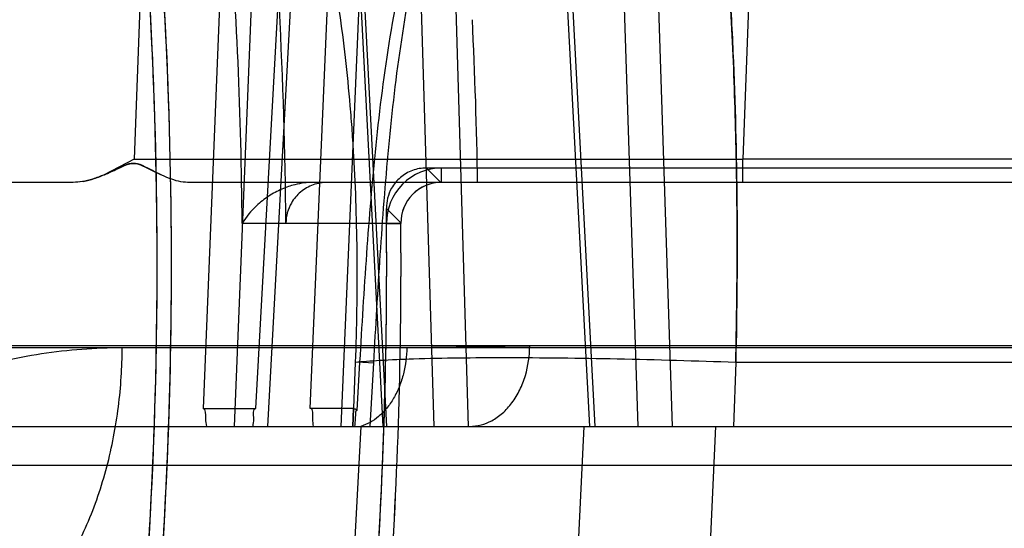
# Model space of a CAD drawing. Header units: millimetres. Extents: x 0 to 297, y 0 to 210.
# Tile 434 of 446: x 243.2855 to 243.3945, y 161.1943 to 161.2506. Entities that reach past the tile are written whole.
import ezdxf

# ---------------------------------------------------------------- set-up
doc = ezdxf.new("R2010")
doc.units = ezdxf.units.MM
doc.header["$LTSCALE"] = 16.335
doc.layers.get('0').update_dxf_attribs({"linetype": 'CONTINUOUS'})
for name, color, linetype in [('AXES_REF', 7, 'CONTINUOUS'), ('INTFCLR_1', 7, 'CONTINUOUS'), ('INTFCLR_144815', 7, 'CONTINUOUS'), ('INTFCLR_72935', 7, 'CONTINUOUS')]:
    doc.layers.add(name, color=color, linetype=linetype)

msp = doc.modelspace()

# ---------------------------------------------------------------- linework, layer by layer
at = {"color": 7, "linetype": 'Continuous'}
for radius in [8.7262453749, 8.7255, 8.6696226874]:
    msp.add_circle((241.415033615, 154.4105885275), radius, dxfattribs=at)
msp.add_arc((241.415033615, 154.4105885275), 8.64, 278.2771290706, 261.7228709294, dxfattribs=at)
at = {"layer": 'AXES_REF', "color": 9, "linetype": 'Continuous'}
msp.add_arc((241.415033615, 154.4105885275), 7.9600610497, 94.4118118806, 85.5881881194, dxfattribs=at)
at = {"layer": 'INTFCLR_1', "color": 9, "linetype": 'Continuous'}
for p, q in [((243.3321617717, 161.2325885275), (243.3321617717, 161.2341754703)), ((243.3321617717, 161.2325885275), (243.3195467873, 161.2325885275)), ((243.3260750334, 161.2280386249), (243.3276619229, 161.2280516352))]:
    msp.add_line(p, q, dxfattribs=at)
at = {"layer": 'INTFCLR_1', "color": 6, "linetype": 'Continuous'}
for p, q in [((243.4115421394, 161.2341754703), (243.3321617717, 161.2341754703)), ((243.4132852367, 161.2325885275), (243.3321617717, 161.2325885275)), ((243.3276619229, 161.2280516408), (243.3149401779, 161.2280516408))]:
    msp.add_line(p, q, dxfattribs=at)
for centre, radius, start, end in [((242.7832852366, 161.2235885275), 0.5173949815, 356.013443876, 7.6295226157), ((242.7832852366, 161.2235885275), 0.5189819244, 356.0148208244, 7.629522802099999), ((242.7832852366, 161.2235885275), 0.5316736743, 0.4844981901, 3.0422099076), ((243.3321617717, 161.2280885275), 0.0060869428, 89.9999982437, 180.4697368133), ((243.3321617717, 161.2280885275), 0.0045, 90.0000000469, 180.4697327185), ((242.7832852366, 161.2235885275), 0.5428080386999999, 356.0547102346, 0.4697326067), ((242.7832852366, 161.2235885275), 0.5443949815, 356.0617423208, 0.4697326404)]:
    msp.add_arc(centre, radius, start, end, dxfattribs=at)
msp.add_open_spline([(243.3195467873, 161.2325885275), (243.3190083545, 161.2325885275), (243.3179247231, 161.2324017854), (243.3165057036, 161.2315904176), (243.3152990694, 161.2301724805), (243.3149364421, 161.2288508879), (243.3149396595, 161.2280843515)], degree=3, knots=[0, 0, 0, 0, 0.2273337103, 0.4536497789, 0.6763549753, 1, 1, 1, 1], dxfattribs=at)
at = {"layer": 'INTFCLR_144815', "color": 9, "linetype": 'Continuous'}
for p, q in [((243.320884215, 161.2978494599), (243.325669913, 161.2055885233)), ((243.3212591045, 161.2979436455), (243.3260537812, 161.2055885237)), ((243.3313337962, 161.2055885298), (243.3285750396, 161.2978494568)), ((243.3351482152, 161.2055885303), (243.3323906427, 161.2979436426)), ((243.3485946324, 161.2055885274), (243.3437195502, 161.2978494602)), ((243.3491759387, 161.205588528), (243.3442920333, 161.297943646)), ((243.3509194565, 161.2978494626), (243.3538982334, 161.2055885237)), ((243.3547056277, 161.2979436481), (243.3576837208, 161.205588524)), ((243.3089722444, 161.2865281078), (243.3057660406, 161.2075519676)), ((243.3092375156, 161.2055885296), (243.3125169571, 161.2864339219)), ((243.3116218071, 161.2075519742), (243.3152756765, 161.2743067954)), ((243.3166564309, 161.2742126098), (243.3128981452, 161.2055885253)), ((243.2992634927, 161.2652408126), (243.2981232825, 161.2351472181)), ((243.3666300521, 161.2652408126), (243.3655340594, 161.2351472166)), ((243.317636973, 161.2075519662), (243.3197730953, 161.2578261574)), ((243.3232440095, 161.2577319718), (243.3210299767, 161.2055885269)), ((243.2981223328, 161.2351472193), (243.3655340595, 161.2351472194)), ((243.3655340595, 161.2325885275), (243.3655340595, 161.2351472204)), ((243.413235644, 161.2351472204), (243.3655340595, 161.2351472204)), ((243.5022827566, 161.2325885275), (243.3040549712, 161.2325885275)), ((243.5418815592, 161.2145099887), (243.0897510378, 161.2145099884)), ((243.568879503, 161.2142743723), (243.1006427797, 161.2142743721)), ((243.2798927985, 161.2143060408), (243.3283136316, 161.2143060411)), ((243.3283136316, 161.214306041), (243.3419252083, 161.2145099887)), ((243.3228239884, 161.207335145), (243.3231334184, 161.2127040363)), ((243.3228669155, 161.2127138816), (243.3246621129, 161.2126068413)), ((243.3242665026, 161.2055885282), (243.3246621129, 161.2126068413)), ((243.3647357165, 161.2126536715), (243.3644783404, 161.2055885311)), ((243.4064996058, 161.2126538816), (243.3647357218, 161.2126538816)), ((242.0766476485, 161.2055885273), (243.5328819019, 161.2055885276)), ((243.3232163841, 161.2055885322), (243.321829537, 161.1786013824)), ((243.4634203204, 161.2012455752), (243.2787345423, 161.2012455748))]:
    msp.add_line(p, q, dxfattribs=at)
at = {"layer": 'INTFCLR_144815', "color": 6, "linetype": 'Continuous'}
for p, q in [((243.2981233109, 161.2351472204), (243.2947991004, 161.233429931)), ((243.2981233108, 161.2351472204), (243.2947991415, 161.2334298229)), ((243.2948028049, 161.2334212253), (243.2964244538, 161.2341533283)), ((243.3011042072, 161.2334220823), (243.2996342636, 161.2341545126)), ((243.2913696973, 161.2325885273), (242.3409561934, 161.2325885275)), ((243.322617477, 161.2126540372), (243.3223535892, 161.2055885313)), ((243.3057660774, 161.2075519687), (243.3116218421, 161.2075519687)), ((243.3224269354, 161.2075519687), (243.3176369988, 161.2075519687)), ((243.3223544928, 161.2055885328), (243.3224260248, 161.2075521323)), ((243.3232163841, 161.2055885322), (243.3352977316, 161.2055885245)), ((243.3479042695, 161.205588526), (243.3466150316, 161.178588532)), ((243.3612999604, 161.1785885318), (243.3625196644, 161.2055885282))]:
    msp.add_line(p, q, dxfattribs=at)
at = {"layer": 'INTFCLR_144815', "color": 7, "linetype": 'Continuous'}
for p, q in [((243.2964629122, 161.2341712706), (243.295336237, 161.2336506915)), ((243.2972801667, 161.2345285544), (243.2964629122, 161.2341712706)), ((243.2988309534, 161.234529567), (243.2995986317, 161.2341724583)), ((243.2995986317, 161.2341724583), (243.3006271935, 161.23365167)), ((243.2925025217, 161.2327002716), (243.2913696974, 161.2325885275))]:
    msp.add_line(p, q, dxfattribs=at)
at = {"layer": 'INTFCLR_144815', "color": 6, "linetype": 'Continuous'}
msp.add_lwpolyline([(243.3224260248, 161.2075521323), (243.3224686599, 161.2075496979), (243.3225115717, 161.2075420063), (243.3225547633, 161.2075290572), (243.3225981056, 161.2075110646), (243.3226417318, 161.2074878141), (243.3226860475, 161.2074586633), (243.3227312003, 161.2074233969), (243.3227770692, 161.2073822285), (243.3228236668, 161.2073351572)], dxfattribs=at)
at = {"layer": 'INTFCLR_144815', "color": 9, "linetype": 'Continuous'}
for points, knots in [([(243.4057652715, 161.2126538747), (243.4056837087, 161.2143140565), (243.4055066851, 161.2176273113), (243.4050987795, 161.2241947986), (243.4042574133, 161.2353791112), (243.4029798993, 161.2479175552), (243.4015557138, 161.25865517), (243.400776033, 161.2638700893), (243.4003124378, 161.2667972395), (243.3991779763, 161.2736957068), (243.3970718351, 161.2847282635), (243.3942235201, 161.296043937), (243.3921057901, 161.3029960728), (243.3907305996, 161.3071973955), (243.3883303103, 161.3137936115), (243.3846837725, 161.3219404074), (243.3810972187, 161.327733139), (243.3792632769, 161.3301323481)], [0, 0, 0, 0, 0.0409634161, 0.0817682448, 0.1621610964, 0.3173623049, 0.3922819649, 0.429081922, 0.4473061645, 0.4653182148, 0.6013741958, 0.7239826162, 0.7526347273, 0.7804673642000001, 0.8329182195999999, 0.9255775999, 1, 1, 1, 1]), ([(243.3496426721, 161.3236738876), (243.3502896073, 161.3224285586), (243.3512489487, 161.3204168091), (243.3524523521, 161.3175809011), (243.354344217, 161.3127290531), (243.356971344, 161.304346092), (243.3589596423, 161.2955035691), (243.3601677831, 161.2889272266), (243.3609444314, 161.2843001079), (243.362185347, 161.2757642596), (243.3632499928, 161.2656699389), (243.3639204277, 161.2565657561), (243.3642387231, 161.2511306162), (243.3646482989, 161.2427372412), (243.3649719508, 161.2299057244), (243.364876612, 161.2184570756), (243.3647357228, 161.2126538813)], [0, 0, 0, 0, 0.0372726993, 0.0591480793, 0.081815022, 0.1755685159, 0.2921048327, 0.3223045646, 0.3531589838, 0.4167142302, 0.5513725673, 0.6226313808, 0.6591658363, 0.6959740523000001, 0.8458220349, 1, 1, 1, 1]), ([(243.3901004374, 161.3108060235), (243.3911590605, 161.3080220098), (243.3926837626, 161.3035477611), (243.3942781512, 161.2981481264), (243.3952232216, 161.2946935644), (243.3966630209, 161.2891477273), (243.3982353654, 161.2821958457), (243.3997632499, 161.2742942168), (243.4008488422, 161.2680539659), (243.4018228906, 161.2618480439), (243.4030785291, 161.252879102), (243.4044190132, 161.2413286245), (243.4056671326, 161.2271300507), (243.4062602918, 161.2175230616), (243.4064996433, 161.2126538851)], [0, 0, 0, 0, 0.0894776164, 0.1418886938, 0.1691245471, 0.1970664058, 0.3140128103, 0.3831519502, 0.4388267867, 0.5042844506, 0.5718586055, 0.7108822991, 0.8535472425, 1, 1, 1, 1]), ([(243.3231334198, 161.2127040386), (243.3233645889, 161.2166992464), (243.3238554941, 161.2247019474), (243.3248325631, 161.2367207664), (243.3263462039, 161.2487687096), (243.3283862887, 161.2587749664), (243.3304359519, 161.2656876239), (243.331833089, 161.2696302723), (243.3333947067, 161.2735533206), (243.3356559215, 161.2783355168), (243.3383814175, 161.282874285), (243.3408584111, 161.2862973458), (243.3435234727, 161.289537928), (243.3464907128, 161.2924963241), (243.3497616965, 161.2950867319), (243.3532314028, 161.2974031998), (243.3560562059, 161.2988016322), (243.3580032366, 161.2995391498)], [0, 0, 0, 0, 0.1216132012, 0.243647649, 0.3663864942, 0.4904425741, 0.5534431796, 0.5853358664, 0.6175277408, 0.68173217, 0.7458615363, 0.7780820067, 0.8100580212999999, 0.8733073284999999, 0.9049126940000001, 0.9367292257, 1, 1, 1, 1]), ([(243.3647357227, 161.2126538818), (243.3648355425, 161.2167610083), (243.3649151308, 161.2229059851), (243.3648773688, 161.2310572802), (243.3647446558, 161.2390158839), (243.3644053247, 161.2487263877), (243.3638192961, 161.2582690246), (243.3632726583, 161.2648028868), (243.3629236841, 161.2684553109), (243.3623780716, 161.273715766), (243.3614390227, 161.281273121), (243.3598991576, 161.2907400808), (243.3586583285, 161.2967345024), (243.3580032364, 161.2995391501)], [0, 0, 0, 0, 0.1410920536, 0.2110289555, 0.2799367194, 0.4144452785, 0.5446820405, 0.6082294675, 0.6396124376, 0.6706863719, 0.7898572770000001, 0.9010878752, 1, 1, 1, 1]), ([(243.3246621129, 161.2126068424), (243.3248875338, 161.2165927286), (243.3253532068, 161.2245594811), (243.3262413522, 161.2364917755), (243.3276113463, 161.2483817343), (243.3294705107, 161.2582123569), (243.3313538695, 161.2649811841), (243.3326445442, 161.2688221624), (243.3340817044, 161.2726302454), (243.3361733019, 161.2772600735), (243.3387043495, 161.2816553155), (243.3410099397, 161.284964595), (243.3434894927, 161.2880858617), (243.346258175, 161.2909346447), (243.3493182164, 161.2934282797), (243.3525604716, 161.2956544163), (243.3552086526, 161.2969989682), (243.3570357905, 161.2977072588)], [0, 0, 0, 0, 0.1248651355, 0.2496005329, 0.3741910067, 0.4990542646, 0.5620229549, 0.5937827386, 0.6257619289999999, 0.6893021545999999, 0.7524559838, 0.7840722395, 0.8153727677, 0.8770772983, 0.9078185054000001, 0.9387092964, 1, 1, 1, 1]), ([(243.3152756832, 161.2743067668), (243.316331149, 161.271509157), (243.317448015, 161.2679102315), (243.3185586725, 161.2635055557), (243.3192677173, 161.2604233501), (243.320397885, 161.2547436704), (243.321363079, 161.2480082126), (243.3219647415, 161.2419303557), (243.3222474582, 161.2383057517), (243.3226072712, 161.2327122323), (243.3228777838, 161.2241557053), (243.3227616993, 161.216521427), (243.3226174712, 161.2126538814)], [0, 0, 0, 0, 0.1436399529, 0.1805795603, 0.218231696, 0.2955572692, 0.4587139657, 0.5448233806, 0.5889339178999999, 0.6333573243, 0.8140790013, 1, 1, 1, 1]), ([(243.2968163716, 161.2142742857), (243.2938304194, 161.2142735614), (243.2877813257, 161.2138170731), (243.2803445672, 161.2120824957), (243.2745096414, 161.2099717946), (243.2701822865, 161.2079924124), (243.2666829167, 161.2060293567), (243.2639523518, 161.2042563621), (243.2622247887, 161.2030262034), (243.2611919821, 161.2022336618), (243.2608202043, 161.2019409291)], [0, 0, 0, 0, 0.231234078, 0.4677316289, 0.5888724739, 0.7112972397, 0.8358236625, 0.8991949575, 0.9633556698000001, 1, 1, 1, 1]), ([(243.273913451, 161.1786014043), (243.2751389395, 161.1786515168), (243.27794442, 161.1791075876), (243.2821873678, 161.1810074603), (243.2863961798, 161.1843952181), (243.2901087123, 161.1890598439), (243.2931087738, 161.1947408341), (243.2952582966, 161.2010753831), (243.2963148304, 161.2066062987), (243.2967341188, 161.2110233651), (243.2968102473, 161.2132007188), (243.2968163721, 161.2142743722)], [0, 0, 0, 0, 0.079538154, 0.1823736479, 0.2978289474, 0.4265721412, 0.5663430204, 0.7123997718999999, 0.8588159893, 0.9303734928, 1, 1, 1, 1]), ([(243.3283136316, 161.214306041), (243.3283075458, 161.2133354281), (243.3281283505, 161.2118625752), (243.3275328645, 161.2100036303), (243.3269069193, 161.2087063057), (243.3261255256, 161.2075762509), (243.3249820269, 161.2064081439), (243.3239303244, 161.2058037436), (243.3232164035, 161.2055885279)], [0, 0, 0, 0, 0.2712917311, 0.4095324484, 0.5443423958, 0.6724323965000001, 0.7915894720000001, 1, 1, 1, 1]), ([(243.3352977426, 161.2055885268), (243.3361334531, 161.2055885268), (243.3374694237, 161.2059526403), (243.3389741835, 161.2070268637), (243.3400263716, 161.208192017), (243.3408756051, 161.2096153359), (243.3416787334, 161.2117088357), (243.3419180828, 161.2134012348), (243.3419252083, 161.2145099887)], [0, 0, 0, 0, 0.205179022, 0.3231819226, 0.451374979, 0.5875859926, 0.7277792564, 1, 1, 1, 1]), ([(243.364735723, 161.2126538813), (243.3603634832, 161.212812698), (243.3518218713, 161.2130595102), (243.3399240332, 161.2132039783), (243.3311656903, 161.2131245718), (243.3260846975, 161.2129180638), (243.3239418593, 161.2127763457), (243.3230317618, 161.2126968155), (243.3226174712, 161.2126538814)], [0, 0, 0, 0, 0.31149135, 0.6083491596, 0.8471123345, 0.934966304, 0.9703461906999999, 1, 1, 1, 1])]:
    msp.add_open_spline(points, degree=3, knots=knots, dxfattribs=at)
at = {"layer": 'INTFCLR_144815', "color": 7, "linetype": 'Continuous'}
for points, knots in [([(243.2925024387, 161.2327002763), (243.2929066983, 161.2327747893), (243.2937557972, 161.2330051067), (243.2950730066, 161.2335168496), (243.2959790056, 161.2339426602), (243.2964627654, 161.2341713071)], [0, 0, 0, 0, 0.2911740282, 0.6209901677, 1, 1, 1, 1]), ([(243.2995964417, 161.234172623), (243.2992456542, 161.2343566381), (243.298610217, 161.2347182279), (243.2974403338, 161.2346834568), (243.2967943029, 161.234330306), (243.2964243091, 161.234153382)], [0, 0, 0, 0, 0.3534792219, 0.6340315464, 1, 1, 1, 1]), ([(243.2964244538, 161.2341533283), (243.2967818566, 161.2343260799), (243.2975196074, 161.2347310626), (243.2984285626, 161.2346995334), (243.2988309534, 161.234529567)], [0, 0, 0, 0, 0.4761020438, 1, 1, 1, 1]), ([(243.2996342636, 161.2341545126), (243.2992994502, 161.2343295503), (243.2985796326, 161.2347448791), (243.2976884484, 161.23469306), (243.2972801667, 161.2345285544)], [0, 0, 0, 0, 0.4618756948, 1, 1, 1, 1]), ([(243.3040535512, 161.2325885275), (243.3037166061, 161.2325885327), (243.3030279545, 161.2326857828), (243.301978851, 161.2330270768), (243.3008327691, 161.2335367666), (243.3000312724, 161.2339494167), (243.2995964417, 161.234172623)], [0, 0, 0, 0, 0.2119479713, 0.4329639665, 0.6925482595, 1, 1, 1, 1]), ([(243.2948028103, 161.2334212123), (243.2943878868, 161.2332481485), (243.2936010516, 161.2329555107), (243.2924509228, 161.2326624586), (243.2917157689, 161.232589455), (243.2913696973, 161.2325885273)], [0, 0, 0, 0, 0.3796636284, 0.7077397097, 1, 1, 1, 1])]:
    msp.add_open_spline(points, degree=3, knots=knots, dxfattribs=at)
msp.add_open_spline([(243.2995967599, 161.2341732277), (243.2996085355, 161.2341670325), (243.299620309, 161.2341608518), (243.2996320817, 161.2341546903)], degree=3, dxfattribs=at)
at = {"layer": 'INTFCLR_144815', "color": 6, "linetype": 'Continuous'}
for points, knots in [([(243.3061645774, 161.2055885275), (243.3061324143, 161.2058799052), (243.3059742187, 161.2064094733), (243.3061422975, 161.207551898), (243.3057660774, 161.2075519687)], [0, 0, 0, 0, 0.4379470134, 1, 1, 1, 1]), ([(243.3113048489, 161.2055885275), (243.3113252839, 161.2058648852), (243.3114627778, 161.2063960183), (243.3112347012, 161.2075519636), (243.3116218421, 161.2075519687)], [0, 0, 0, 0, 0.4171785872, 1, 1, 1, 1]), ([(243.3179938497, 161.2055885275), (243.3179662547, 161.2058649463), (243.3178119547, 161.2063968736), (243.3180255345, 161.2075519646), (243.3176369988, 161.2075519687)], [0, 0, 0, 0, 0.4169007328, 1, 1, 1, 1]), ([(243.3228236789, 161.2073351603), (243.3226377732, 161.2075355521), (243.3226270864, 161.206234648), (243.3225571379, 161.2059067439), (243.322535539, 161.2055885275)], [0, 0, 0, 0, 0.4615030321, 1, 1, 1, 1])]:
    msp.add_open_spline(points, degree=3, knots=knots, dxfattribs=at)
at = {"layer": 'INTFCLR_72935', "color": 6, "linetype": 'Continuous'}
for p, q in [((243.3950591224, 161.2341754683), (243.3304902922, 161.2341754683)), ((243.4132852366, 161.2325885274), (243.3179576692, 161.2325885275)), ((243.3321617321, 161.2325885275), (243.3320933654, 161.2325880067))]:
    msp.add_line(p, q, dxfattribs=at)
at = {"layer": 'INTFCLR_72935', "color": 9, "linetype": 'Continuous'}
for p, q in [((243.3320934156, 161.2325885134), (243.3304907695, 161.2341754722)), ((243.3260588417, 161.2296940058), (243.3276614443, 161.2281199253)), ((243.3276619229, 161.2280516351), (243.310112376, 161.2280516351))]:
    msp.add_line(p, q, dxfattribs=at)
at = {"layer": 'INTFCLR_72935', "color": 6, "linetype": 'Continuous'}
for centre, radius, start, end in [((242.7832852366, 161.2235885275), 0.5189819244, 356.0148208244, 8.043882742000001), ((242.7832852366, 161.2235885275), 0.5173949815, 356.0134438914, 7.891264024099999), ((243.3321617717, 161.2280885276), 0.0045, 90.8759614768, 180.4697326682), ((242.7832852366, 161.2235885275), 0.5428080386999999, 356.0547102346, 0.6444719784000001), ((242.7832852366, 161.2235885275), 0.5443949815, 356.0559919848, 0.4769284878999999)]:
    msp.add_arc(centre, radius, start, end, dxfattribs=at)
at = {"layer": 'INTFCLR_72935', "color": 9, "linetype": 'Continuous'}
for centre, radius, start, end in [((242.7832852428, 161.2235885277), 0.5268237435, 0.4854006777, 4.3727929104), ((242.7832852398, 161.2235885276), 0.5529522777, 0.9326026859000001, 2.7987974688)]:
    msp.add_arc(centre, radius, start, end, dxfattribs=at)
at = {"layer": 'INTFCLR_72935', "color": 6, "linetype": 'Continuous'}
for points, knots in [([(243.3304902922, 161.2341754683), (243.3299672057, 161.2341755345), (243.3289173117, 161.2339937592), (243.3275470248, 161.2331940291), (243.326380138, 161.2317799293), (243.3260503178, 161.2304633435), (243.3260589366, 161.2296939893)], [0, 0, 0, 0, 0.2251528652, 0.4477382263, 0.6688249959, 1, 1, 1, 1]), ([(243.3179576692, 161.2325885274), (243.3172798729, 161.2325885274), (243.3160862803, 161.2324294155), (243.3144354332, 161.2318617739), (243.3129919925, 161.2310818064), (243.3114443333, 161.229881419), (243.3105402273, 161.228781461), (243.3101123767, 161.2280700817)], [0, 0, 0, 0, 0.2158285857, 0.3786737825, 0.5539589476, 0.7356640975, 1, 1, 1, 1])]:
    msp.add_open_spline(points, degree=3, knots=knots, dxfattribs=at)

doc.saveas('drawing.dxf')
